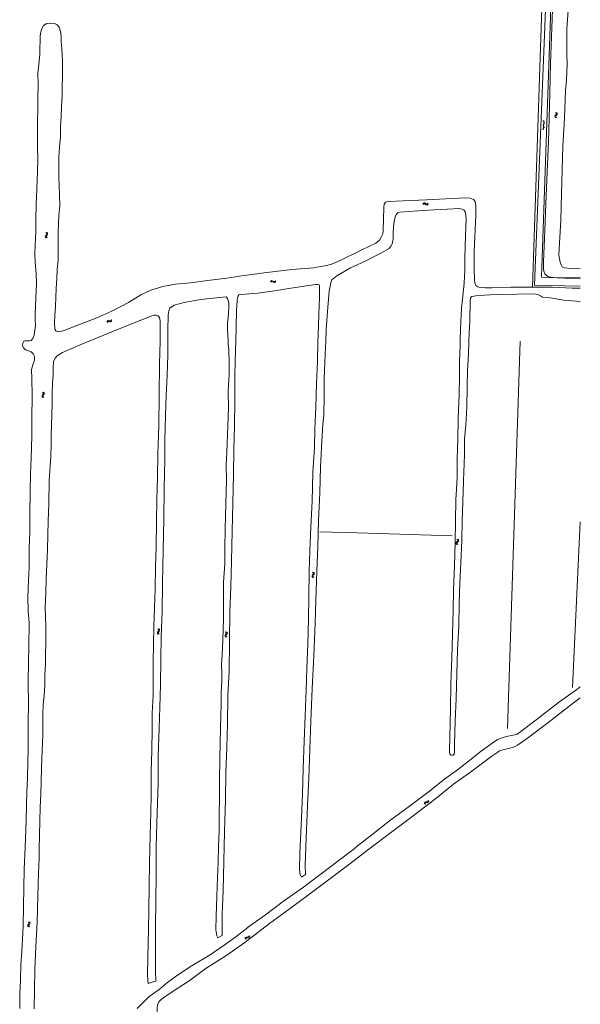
# Model space of a CAD drawing. Header units: metres. Extents: x 189705 to 199106, y 581686 to 588448.
# Tile 553 of 555: x 198839 to 199106, y 587684 to 588153. Entities that reach past the tile are written whole.
import ezdxf

# ---------------------------------------------------------------- set-up
doc = ezdxf.new("R2010")
doc.units = ezdxf.units.M
doc.layers.add('B-WA-OG-GBKN-G', color=7, linetype='Continuous', lineweight=18)

msp = doc.modelspace()

# ---------------------------------------------------------------- linework, layer by layer
at = {"layer": 'B-WA-OG-GBKN-G'}
for p, q in [((199094.275, 588107.138), (199094.375, 588107.461)), ((199094.394, 588106.833), (199094.275, 588107.138)), ((199094.375, 588107.461), (199094.629, 588107.779)), ((199094.668, 588106.532), (199094.394, 588106.833)), ((199094.865, 588108.727), (199094.591, 588109.03)), ((199094.629, 588107.779), (199094.883, 588108.099)), ((199094.776, 588107.155), (199094.872, 588107.467)), ((199094.892, 588106.848), (199094.776, 588107.155)), ((199094.983, 588108.412), (199094.865, 588108.727)), ((199094.872, 588107.467), (199095.126, 588107.795)), ((199094.883, 588108.099), (199094.983, 588108.412)), ((199095.165, 588106.545), (199094.892, 588106.848)), ((199095.362, 588108.741), (199095.087, 588109.044)), ((199095.126, 588107.795), (199095.382, 588108.112)), ((199095.482, 588108.426), (199095.362, 588108.741)), ((199095.382, 588108.112), (199095.482, 588108.426)), ((199088.532, 588103.095), (199089.032, 588103.073)), ((199088.62, 588105.093), (199089.12, 588105.071)), ((199088.935, 588100.875), (199089.128, 588105.271)), ((199088.988, 588102.074), (199089.487, 588102.052)), ((199089.076, 588104.072), (199089.575, 588104.05)), ((199088.444, 588101.097), (199088.944, 588101.075)), ((199031.358, 588065.524), (199031.631, 588065.826)), ((199031.419, 588065.031), (199031.695, 588065.332)), ((199031.631, 588065.826), (199031.924, 588065.974)), ((199031.695, 588065.332), (199031.989, 588065.477)), ((199031.924, 588065.974), (199032.255, 588065.905)), ((199031.989, 588065.477), (199032.309, 588065.411)), ((199032.255, 588065.905), (199032.596, 588065.683)), ((199032.309, 588065.411), (199032.659, 588065.19)), ((199032.596, 588065.683), (199032.939, 588065.46)), ((199032.659, 588065.19), (199033, 588064.965)), ((199032.939, 588065.46), (199033.26, 588065.391)), ((199033, 588064.965), (199033.322, 588064.896)), ((199033.26, 588065.391), (199033.563, 588065.539)), ((199033.322, 588064.896), (199033.624, 588065.046)), ((199033.563, 588065.539), (199033.838, 588065.841)), ((199033.624, 588065.046), (199033.899, 588065.348)), ((198851.17, 588049.904), (198851.267, 588050.228)), ((198851.267, 588050.228), (198851.519, 588050.548)), ((198851.747, 588051.498), (198851.47, 588051.799)), ((198851.519, 588050.548), (198851.77, 588050.87)), ((198851.67, 588049.926), (198851.763, 588050.238)), ((198851.868, 588051.184), (198851.747, 588051.498)), ((198851.763, 588050.238), (198852.015, 588050.568)), ((198851.77, 588050.87), (198851.868, 588051.184)), ((198852.243, 588051.516), (198851.966, 588051.817)), ((198852.015, 588050.568), (198852.269, 588050.887)), ((198852.366, 588051.202), (198852.243, 588051.516)), ((198852.269, 588050.887), (198852.366, 588051.202)), ((198851.291, 588049.6), (198851.17, 588049.904)), ((198851.567, 588049.301), (198851.291, 588049.6)), ((198851.789, 588049.619), (198851.67, 588049.926)), ((198852.064, 588049.319), (198851.789, 588049.619)), ((198958.631, 588028.384), (198958.878, 588028.708)), ((198958.732, 588027.898), (198958.982, 588028.22)), ((198958.878, 588028.708), (198959.158, 588028.878)), ((198958.982, 588028.22), (198959.263, 588028.388)), ((198959.158, 588028.878), (198959.494, 588028.837)), ((198959.263, 588028.388), (198959.587, 588028.349)), ((198959.494, 588028.837), (198959.852, 588028.643)), ((198959.587, 588028.349), (198959.955, 588028.157)), ((198959.852, 588028.643), (198960.211, 588028.449)), ((198959.955, 588028.157), (198960.313, 588027.961)), ((198960.211, 588028.449), (198960.537, 588028.406)), ((198960.313, 588027.961), (198960.639, 588027.918)), ((198960.537, 588028.406), (198960.827, 588028.578)), ((198960.639, 588027.918), (198960.928, 588028.092)), ((198960.827, 588028.578), (198961.076, 588028.902)), ((198960.928, 588028.092), (198961.177, 588028.416)), ((198880.541, 588009.175), (198880.691, 588009.554)), ((198880.691, 588009.554), (198880.914, 588009.794)), ((198880.77, 588008.735), (198880.923, 588009.112)), ((198880.914, 588009.794), (198881.249, 588009.845)), ((198880.923, 588009.112), (198881.149, 588009.351)), ((198881.149, 588009.351), (198881.471, 588009.402)), ((198881.249, 588009.845), (198881.646, 588009.756)), ((198881.471, 588009.402), (198881.877, 588009.316)), ((198881.646, 588009.756), (198882.044, 588009.667)), ((198881.877, 588009.316), (198882.274, 588009.225)), ((198882.044, 588009.667), (198882.37, 588009.715)), ((198882.274, 588009.225), (198882.6, 588009.273)), ((198882.37, 588009.715), (198882.601, 588009.959)), ((198882.6, 588009.273), (198882.831, 588009.519)), ((198882.601, 588009.959), (198882.754, 588010.338)), ((198882.831, 588009.519), (198882.983, 588009.898)), ((198850.118, 587975.332), (198849.84, 587975.632)), ((198850.24, 587975.018), (198850.118, 587975.332)), ((198850.614, 587975.351), (198850.336, 587975.651)), ((198850.738, 587975.037), (198850.614, 587975.351)), ((198849.546, 587973.736), (198849.642, 587974.061)), ((198849.667, 587973.432), (198849.546, 587973.736)), ((198849.642, 587974.061), (198849.893, 587974.381)), ((198849.945, 587973.134), (198849.667, 587973.432)), ((198849.893, 587974.381), (198850.143, 587974.704)), ((198850.046, 587973.759), (198850.138, 587974.072)), ((198850.166, 587973.453), (198850.046, 587973.759)), ((198850.138, 587974.072), (198850.389, 587974.402)), ((198850.143, 587974.704), (198850.24, 587975.018)), ((198850.442, 587973.153), (198850.166, 587973.453)), ((198850.389, 587974.402), (198850.642, 587974.723)), ((198850.642, 587974.723), (198850.738, 587975.037)), ((199047.774, 587905.23), (199047.507, 587905.54)), ((199047.884, 587904.912), (199047.774, 587905.23)), ((199047.776, 587904.601), (199047.884, 587904.912)), ((199048.27, 587905.231), (199048.004, 587905.541)), ((199048.382, 587904.913), (199048.27, 587905.231)), ((199048.274, 587904.602), (199048.382, 587904.913)), ((199047.143, 587903.656), (199047.251, 587903.977)), ((199047.253, 587903.348), (199047.143, 587903.656)), ((199047.251, 587903.977), (199047.513, 587904.288)), ((199047.52, 587903.04), (199047.253, 587903.348)), ((199047.513, 587904.288), (199047.776, 587904.601)), ((199047.643, 587903.661), (199047.747, 587903.97)), ((199047.752, 587903.351), (199047.643, 587903.661)), ((199047.747, 587903.97), (199048.01, 587904.291)), ((199048.016, 587903.041), (199047.752, 587903.351)), ((199048.01, 587904.291), (199048.274, 587904.602)), ((198978.473, 587888.236), (198978.373, 587887.923)), ((198978.373, 587887.923), (198978.493, 587887.607)), ((198978.73, 587888.554), (198978.473, 587888.236)), ((198978.493, 587887.607), (198978.767, 587887.304)), ((198978.692, 587889.803), (198978.964, 587889.5)), ((198978.984, 587888.881), (198978.73, 587888.554)), ((198978.972, 587888.249), (198978.872, 587887.936)), ((198978.872, 587887.936), (198978.99, 587887.621)), ((198978.964, 587889.5), (198979.08, 587889.193)), ((198979.226, 587888.569), (198978.972, 587888.249)), ((198979.08, 587889.193), (198978.984, 587888.881)), ((198978.99, 587887.621), (198979.264, 587887.317)), ((198979.189, 587889.816), (198979.463, 587889.515)), ((198979.481, 587888.886), (198979.226, 587888.569)), ((198979.463, 587889.515), (198979.581, 587889.21)), ((198979.581, 587889.21), (198979.481, 587888.886)), ((198904.904, 587862.775), (198905.185, 587862.48)), ((198905.185, 587862.48), (198905.31, 587862.177)), ((198905.4, 587862.803), (198905.683, 587862.51)), ((198905.683, 587862.51), (198905.81, 587862.208)), ((198904.731, 587861.203), (198904.64, 587860.887)), ((198904.64, 587860.887), (198904.769, 587860.575)), ((198904.978, 587861.528), (198904.731, 587861.203)), ((198904.769, 587860.575), (198905.052, 587860.28)), ((198905.223, 587861.862), (198904.978, 587861.528)), ((198905.229, 587861.23), (198905.138, 587860.914)), ((198905.138, 587860.914), (198905.265, 587860.602)), ((198905.31, 587862.177), (198905.223, 587861.862)), ((198905.474, 587861.557), (198905.229, 587861.23)), ((198905.265, 587860.602), (198905.548, 587860.307)), ((198905.719, 587861.882), (198905.474, 587861.557)), ((198905.81, 587862.208), (198905.719, 587861.882)), ((198936.937, 587859.857), (198936.838, 587859.543)), ((198936.838, 587859.543), (198936.959, 587859.228)), ((198937.192, 587860.175), (198936.937, 587859.857)), ((198936.959, 587859.228), (198937.235, 587858.926)), ((198937.15, 587861.424), (198937.423, 587861.122)), ((198937.445, 587860.503), (198937.192, 587860.175)), ((198937.436, 587859.872), (198937.337, 587859.558)), ((198937.337, 587859.558), (198937.456, 587859.243)), ((198937.423, 587861.122), (198937.54, 587860.815)), ((198937.689, 587860.192), (198937.436, 587859.872)), ((198937.54, 587860.815), (198937.445, 587860.503)), ((198937.456, 587859.243), (198937.731, 587858.941)), ((198937.646, 587861.439), (198937.922, 587861.139)), ((198937.942, 587860.511), (198937.689, 587860.192)), ((198937.922, 587861.139), (198938.041, 587860.834)), ((198938.041, 587860.834), (198937.942, 587860.511)), ((199032.074, 587779.46), (199032.107, 587779.866)), ((199032.107, 587779.866), (199032.25, 587780.161)), ((199032.25, 587780.161), (199032.556, 587780.308)), ((199032.422, 587779.106), (199032.458, 587779.512)), ((199032.458, 587779.512), (199032.604, 587779.806)), ((199032.556, 587780.308), (199032.961, 587780.338)), ((199032.604, 587779.806), (199032.897, 587779.948)), ((199032.897, 587779.948), (199033.311, 587779.985)), ((199032.961, 587780.338), (199033.368, 587780.369)), ((199033.311, 587779.985), (199033.718, 587780.013)), ((199033.368, 587780.369), (199033.666, 587780.51)), ((199033.666, 587780.51), (199033.816, 587780.811)), ((199033.718, 587780.013), (199034.015, 587780.154)), ((199033.816, 587780.811), (199033.851, 587781.218)), ((199034.015, 587780.154), (199034.164, 587780.456)), ((199034.164, 587780.456), (199034.199, 587780.864)), ((198842.756, 587721.315), (198842.857, 587721.638)), ((198842.857, 587721.638), (198843.113, 587721.955)), ((198843.354, 587722.902), (198843.081, 587723.206)), ((198843.113, 587721.955), (198843.369, 587722.273)), ((198843.256, 587721.33), (198843.354, 587721.641)), ((198843.47, 587722.586), (198843.354, 587722.902)), ((198843.354, 587721.641), (198843.61, 587721.968)), ((198843.369, 587722.273), (198843.47, 587722.586)), ((198843.85, 587722.913), (198843.577, 587723.217)), ((198843.61, 587721.968), (198843.867, 587722.284)), ((198843.969, 587722.597), (198843.85, 587722.913)), ((198843.867, 587722.284), (198843.969, 587722.597)), ((198842.873, 587721.009), (198842.756, 587721.315)), ((198843.146, 587720.707), (198842.873, 587721.009)), ((198843.371, 587721.022), (198843.256, 587721.33)), ((198843.642, 587720.718), (198843.371, 587721.022)), ((198946.476, 587715.062), (198946.548, 587715.463)), ((198946.548, 587715.463), (198946.718, 587715.743)), ((198946.718, 587715.743), (198947.036, 587715.86)), ((198946.788, 587714.676), (198946.863, 587715.077)), ((198946.863, 587715.077), (198947.036, 587715.356)), ((198947.036, 587715.86), (198947.442, 587715.851)), ((198947.036, 587715.356), (198947.342, 587715.469)), ((198947.342, 587715.469), (198947.757, 587715.467)), ((198947.442, 587715.851), (198947.851, 587715.844)), ((198947.757, 587715.467), (198948.165, 587715.456)), ((198947.851, 587715.844), (198948.16, 587715.955)), ((198948.16, 587715.955), (198948.339, 587716.241)), ((198948.165, 587715.456), (198948.474, 587715.568)), ((198948.339, 587716.241), (198948.412, 587716.643)), ((198948.474, 587715.568), (198948.651, 587715.855)), ((198948.651, 587715.855), (198948.725, 587716.257))]:
    msp.add_line(p, q, dxfattribs=at)
at = {"layer": 'B-WA-OG-GBKN-G', "flags": 128}
for points in [[(199106.475, 588026.207), (199084.585, 588026.715), (199091.973, 588209.914), (199094.108, 588209.892), (199087.985, 588030.484), (199106.475, 588029.802)], [(199083.732, 588025.683), (199089.527, 588201.877)], [(199106.475, 588030.154), (199093.671, 588030.436), (199091.333, 588030.711), (199090.142, 588031.417), (199089.546, 588032.184), (199089.115, 588033.396), (199088.893, 588034.845), (199088.834, 588036.655), (199088.868, 588037.877), (199089.328, 588049.03), (199089.966, 588065.385), (199090.642, 588080.693), (199091.267, 588095.291), (199091.616, 588106.251), (199091.914, 588118.401), (199092.225, 588132.36), (199092.689, 588145.155), (199092.982, 588153.763), (199093.407, 588162.738), (199093.38, 588167.455), (199093.421, 588171.643), (199093.689, 588179.407)], [(199100.953, 588162.265), (199100.096, 588148.807)], [(198848.595, 588140.427), (198848.74, 588142.402), (198848.762, 588145.396), (198849.013, 588147.559), (198849.709, 588149.403), (198850.37, 588150.54), (198851.937, 588151.498), (198853.733, 588151.702), (198855.637, 588151.498), (198856.904, 588150.765), (198857.76, 588149.659), (198858.372, 588147.731), (198858.684, 588145.325), (198858.801, 588142.868), (198858.953, 588141.014), (198859.107, 588139.367), (198859.324, 588133.792), (198859.461, 588130.234), (198859.375, 588126.125), (198859.299, 588121.336), (198859.198, 588116.93), (198858.875, 588112.058), (198858.707, 588107.114), (198858.495, 588102.565), (198858.352, 588097.303), (198857.952, 588092.717), (198857.699, 588087.618), (198857.616, 588082.79), (198857.631, 588078.24), (198857.823, 588074.059), (198857.878, 588069.62), (198858.054, 588064.7), (198857.672, 588059.873), (198857.479, 588056.245), (198857.344, 588051.521), (198857.388, 588047.496), (198857.3, 588043.083), (198857.374, 588038.592), (198856.879, 588034.2), (198856.682, 588029.917), (198856.378, 588025.123), (198856.26, 588021.041), (198856.023, 588016.55), (198855.676, 588012.184), (198855.555, 588008.73), (198855.662, 588005.71), (198856.202, 588004.871), (198857.133, 588004.464), (198859.118, 588004.804), (198860.456, 588005.277)], [(199100.096, 588148.807), (199099.987, 588136.921), (199100.262, 588131.877), (199100.043, 588128.304), (199099.869, 588124.628), (199099.4, 588119.531), (199099.272, 588115.046), (199099.085, 588110.51), (199098.771, 588103.499), (199098.186, 588092.909), (199097.87, 588081.858), (199097.492, 588070.297), (199097.145, 588057.663), (199096.519, 588046.692), (199096.28, 588041.212), (199096.479, 588039.213), (199096.798, 588037.686), (199097.3, 588036.422), (199097.804, 588035.52), (199098.86, 588034.956), (199101.935, 588034.586), (199106.475, 588034.421)], [(198841.142, 588000), (198841.558, 588000.119), (198842.498, 588000.14), (198843.709, 588000.108), (198844.398, 588000.351), (198845.16, 588001.248), (198845.875, 588002.851), (198846.244, 588005.215), (198846.43, 588007.424), (198846.348, 588010.289), (198846.403, 588013.367), (198846.541, 588016.347), (198846.615, 588020.605), (198846.961, 588027.311), (198846.889, 588032.243), (198846.384, 588037.444), (198846.226, 588041.89), (198846.336, 588045.564), (198846.482, 588048.798), (198846.637, 588052.459), (198846.724, 588058.064), (198846.8, 588065.225), (198847.071, 588072.476), (198847.477, 588080.854), (198847.663, 588086.802), (198847.415, 588092.61), (198847.449, 588098.022), (198847.466, 588103.919), (198847.634, 588111.261), (198847.678, 588115.992), (198847.807, 588122.226), (198847.68, 588127.709), (198848.013, 588131.959), (198848.492, 588136.876), (198848.595, 588140.427)], [(199000, 588042.432), (199002.212, 588043.502), (199008.873, 588046.739), (199010.725, 588048.148), (199011.668, 588049.906), (199012.272, 588051.13), (199012.407, 588052.919), (199012.565, 588057.979), (199012.652, 588063.99), (199012.888, 588065.365), (199013.515, 588066.246), (199014.81, 588066.541), (199021.994, 588066.911), (199033.044, 588067.389), (199042.309, 588067.855), (199048.518, 588068.264), (199051.582, 588068.313), (199053.953, 588068.122), (199055.532, 588067.555), (199056.236, 588066.568), (199056.629, 588064.439), (199056.6, 588062.235), (199056.539, 588059.876), (199056.253, 588053.214), (199055.791, 588042.649), (199055.769, 588034.007), (199055.956, 588029.254), (199056.172, 588027.753), (199056.557, 588026.497), (199057.509, 588025.857)], [(199048.453, 588063.232), (199046.041, 588063.101), (199036.646, 588062.649), (199028.996, 588062.115), (199020.305, 588061.555), (199019.384, 588061.161), (199018.616, 588060.423), (199018.136, 588059.269), (199017.5, 588056.106), (199017.207, 588052.068), (199017.151, 588048.636), (199016.761, 588046.487), (199016.185, 588045.495), (199015.303, 588044.222), (199011.247, 588041.884), (199004.073, 588038.295), (199000, 588036.446)], [(199049.199, 588000), (199049.352, 588005.957), (199049.847, 588015.714), (199050.418, 588021.657), (199051.126, 588027.611), (199051.435, 588033.95), (199051.421, 588039.347), (199051.649, 588050.612), (199051.965, 588058.017), (199051.78, 588060.126), (199051.519, 588061.614), (199050.834, 588062.563), (199050.138, 588062.923), (199048.453, 588063.232)], [(198860.456, 588005.277), (198867.495, 588007.904), (198875.716, 588011.089), (198882.849, 588014.37), (198890.912, 588018.464), (198896.722, 588022.062), (198901.599, 588024.375), (198907.221, 588026.042), (198913.286, 588027.182), (198920.446, 588027.824), (198928.501, 588028.892), (198937.849, 588030.087), (198946.008, 588031.271), (198956.845, 588032.708), (198968.795, 588034.253), (198979.149, 588035.027), (198982.72, 588035.539), (198985.316, 588036.044), (198987.285, 588036.606), (198988.664, 588036.958), (198993.528, 588039.303), (199000, 588042.432)], [(199000, 588036.446), (198996.824, 588035.004), (198990.34, 588031.178), (198987.882, 588029.178), (198987.388, 588027.889), (198986.604, 588023.803), (198985.948, 588016.077), (198985.273, 588005.507), (198985.036, 588000)], [(198981.253, 588000), (198981.319, 588002.878), (198981.698, 588012.765), (198981.963, 588021.05), (198982.018, 588026.201), (198981.849, 588026.932), (198981.048, 588027.074), (198980.24, 588026.969), (198970.483, 588025.654), (198960.537, 588024.056), (198952.656, 588022.838), (198946.681, 588022.479), (198944.869, 588022.253), (198943.53, 588022.023), (198943.007, 588021.309), (198942.761, 588019.333), (198942.411, 588014.649), (198942.181, 588006.629), (198942.061, 588000)], [(199106.475, 588018.989), (199104.644, 588019.002), (199098.539, 588019.484), (199092.122, 588020.635), (199088.434, 588021.042), (199087.449, 588021.663), (199086.18, 588022.234), (199084.068, 588022.52), (199076.369, 588022.419), (199066.407, 588022.204), (199057.568, 588021.71), (199055.737, 588021.471), (199054.656, 588021.284), (199054.135, 588020.668), (199053.982, 588019.169), (199053.824, 588009.468), (199053.461, 588003.769), (199053.269, 588000)], [(199057.509, 588025.857), (199058.735, 588025.57), (199061.152, 588025.443), (199064.177, 588025.467), (199073.383, 588025.687), (199082.885, 588025.673), (199083.732, 588025.683)], [(199083.732, 588025.683), (199088.438, 588025.744), (199093.266, 588025.703), (199102.597, 588025.321), (199106.475, 588025.229)], [(198938.186, 588020.419), (198937.486, 588021.076), (198935.882, 588021.036), (198925.235, 588019.856), (198917.391, 588018.502), (198912.689, 588017.184), (198910.527, 588015.816), (198910.091, 588014.481), (198909.871, 588012.55), (198909.72, 588004.852), (198909.675, 588000)], [(198938.368, 588000), (198938.236, 588002.682), (198938.109, 588005.733), (198938.104, 588008.7), (198938.359, 588011.051), (198938.627, 588013.241), (198938.79, 588016.193), (198938.706, 588018.14), (198938.425, 588019.499), (198938.186, 588020.419)], [(198906.006, 588000), (198906.059, 588001.743), (198906.039, 588006.287), (198906.04, 588008.226), (198905.972, 588009.63), (198905.596, 588011.261), (198905.032, 588012.015), (198904.021, 588012.468), (198903.051, 588012.41), (198901.995, 588012.101), (198892.83, 588008.455), (198883.655, 588004.826), (198872.069, 588000.058), (198871.935, 588000)], [(198844.758, 587954.769), (198844.829, 587963.355), (198844.851, 587973.945), (198844.693, 587982.196), (198844.669, 587986.435), (198845.284, 587988.771), (198845.956, 587990.945), (198845.991, 587992.65), (198845.44, 587993.91), (198844.46, 587994.848), (198843.199, 587995.354), (198841.75, 587995.951), (198840.911, 587996.59), (198840.346, 587997.708), (198840.399, 587999.043), (198840.935, 587999.941), (198841.142, 588000)], [(198871.935, 588000), (198859.422, 587994.569), (198856.847, 587993.008), (198855.857, 587991.943), (198855.141, 587990.094), (198854.965, 587987.327), (198854.881, 587983.718), (198854.615, 587979.843), (198854.487, 587975.12)], [(198900.207, 587693.688), (198899.968, 587697.355), (198900.045, 587706.585), (198900.42, 587719.426), (198900.525, 587728.978), (198900.661, 587740.005), (198900.837, 587751.405), (198901.193, 587764.402), (198901.566, 587775.258), (198901.73, 587783.841), (198901.756, 587794.913), (198902.006, 587804.898), (198902.098, 587815.188), (198902.163, 587822.711), (198902.643, 587831.22), (198902.671, 587838.899), (198902.636, 587846.908), (198902.775, 587855.568), (198902.974, 587863.75), (198903.219, 587872.908), (198903.586, 587881.903), (198903.69, 587892.134), (198904.115, 587902.131), (198904.299, 587913.641), (198904.381, 587924.448), (198904.649, 587935.066), (198904.865, 587946.473), (198905.351, 587959.611), (198905.589, 587974.198), (198905.681, 587989.238), (198906.006, 588000)], [(198909.675, 588000), (198909.614, 587993.309), (198909.321, 587983.867), (198908.806, 587973.923), (198908.539, 587964.494), (198908.194, 587953.011), (198908.173, 587943.483), (198907.885, 587930.092), (198907.807, 587915.187), (198907.477, 587900.401), (198907.049, 587884.496), (198906.881, 587871.492), (198906.456, 587858.859), (198906.331, 587848.401), (198906.187, 587836.076), (198905.854, 587825.484), (198905.473, 587815.293), (198905.084, 587802.239), (198904.966, 587789.028), (198904.514, 587775.212), (198904.155, 587759.055), (198904.008, 587745.391), (198903.919, 587733.602), (198903.825, 587720.19), (198903.693, 587707.748), (198903.785, 587699.623), (198903.951, 587694.832)], [(198933.499, 587715.452), (198933.041, 587716.476), (198932.576, 587719.285), (198932.666, 587725.683), (198933.07, 587735.35), (198933.274, 587744.249), (198933.595, 587751.28), (198933.838, 587759.293), (198934.18, 587766.595), (198934.152, 587774.532), (198934.234, 587782.56), (198934.315, 587790.49), (198934.4, 587800.825), (198934.595, 587808.38), (198934.75, 587815.696), (198934.867, 587821.364), (198935.068, 587826.908), (198935.107, 587832.59), (198935.365, 587837.985), (198935.366, 587841.838), (198935.31, 587845.917), (198935.555, 587850.466), (198935.916, 587857.651), (198936.133, 587867.397), (198936.174, 587876.963), (198936.27, 587885.165), (198936.796, 587893.79), (198936.854, 587901.262), (198937.022, 587910.465), (198937.282, 587922.628), (198937.579, 587933.634), (198937.493, 587940.867), (198937.866, 587947.044), (198938.232, 587959.536), (198938.585, 587968.492), (198938.492, 587975.461), (198938.642, 587979.39), (198938.91, 587983.576), (198938.921, 587989.717), (198938.762, 587995.652), (198938.434, 587998.647), (198938.368, 588000)], [(198942.061, 588000), (198941.98, 587995.487), (198941.681, 587984.184), (198941.686, 587971.948), (198941.451, 587959.552), (198941.213, 587948.714), (198941.05, 587936.473), (198940.721, 587922.727), (198940.408, 587909.31)], [(198973.487, 587744.492), (198972.982, 587745.316), (198972.697, 587746.197), (198972.547, 587748.751), (198972.693, 587755.744), (198973.246, 587769.185), (198973.873, 587783.944), (198974.276, 587796.254), (198974.677, 587809.347), (198975.129, 587821.289), (198975.61, 587833.69), (198975.959, 587843.777), (198976.391, 587855.706), (198976.739, 587867.539), (198976.872, 587878.145), (198977.072, 587890.128), (198977.393, 587900.009), (198977.944, 587911.329), (198978.593, 587923.658), (198978.89, 587937.559), (198979.675, 587949.072), (198979.837, 587958.275), (198980.323, 587968.601), (198980.608, 587979.794), (198981.031, 587990.353), (198981.253, 588000)], [(198985.036, 588000), (198984.764, 587993.682), (198984.268, 587981.882), (198984.221, 587974.262), (198984.121, 587964.644), (198983.659, 587960.42), (198983.118, 587952.396), (198982.483, 587940.107), (198982.17, 587927.705), (198981.554, 587914.549), (198981.149, 587901.889), (198980.783, 587890.296), (198980.344, 587876.55), (198979.887, 587865.643), (198979.279, 587849.901), (198978.499, 587834.439), (198977.879, 587818.801), (198977.352, 587805.405), (198976.932, 587791.666), (198976.219, 587778.394), (198975.601, 587762.983), (198975.117, 587750.155), (198975.351, 587745.733)], [(199049.914, 587905.144), (199049.45, 587894.334), (199049.033, 587884.602), (199048.623, 587874.903), (199048.482, 587864.058), (199047.912, 587852.769), (199047.489, 587841.247), (199047.162, 587829.673), (199046.795, 587818.765), (199046.497, 587807.623), (199046.445, 587803.816), (199046.349, 587803.113), (199045.777, 587802.619), (199045.208, 587802.552), (199044.537, 587802.705), (199044.166, 587803.302), (199044.048, 587803.975), (199044.046, 587804.577), (199044.165, 587811.401), (199044.509, 587824.579), (199044.689, 587836.555), (199045.126, 587849.04), (199045.488, 587860.11), (199045.838, 587871.387), (199046.011, 587881.372), (199046.377, 587893.049), (199046.7, 587904.081), (199046.964, 587914.104), (199047.145, 587924.283), (199047.64, 587934.874), (199047.78, 587943.864), (199047.948, 587953.113), (199048.167, 587963.111), (199048.686, 587974.457), (199048.762, 587983.538), (199048.881, 587990.428), (199049.147, 587997.95), (199049.199, 588000)], [(199053.269, 588000), (199053.236, 587999.35), (199053.172, 587993.921), (199052.638, 587985.993), (199052.5, 587978.309), (199052.257, 587968.466), (199051.842, 587960.028), (199051.24, 587953.322), (199051.168, 587945.825), (199050.803, 587933.404), (199050.455, 587923.381), (199050.159, 587914.327), (199049.914, 587905.144)], [(199071.691, 587815.337), (199077.804, 588000)], [(198854.487, 587975.12), (198854.429, 587970.259), (198854.292, 587964.965), (198854.162, 587959.975), (198854.052, 587954.986), (198853.906, 587950.527), (198853.754, 587944.981), (198853.047, 587933.539), (198852.853, 587922.315), (198852.494, 587914.319), (198852.421, 587907.651), (198852.301, 587900.717), (198851.985, 587893.46), (198851.626, 587886.767), (198851.409, 587879.873), (198851.128, 587873.147), (198851.223, 587868.888), (198851.379, 587864.027), (198851.422, 587859.827), (198851.434, 587855.887), (198851.33, 587850.787), (198851.234, 587846.043), (198851.02, 587840.898), (198850.994, 587836.006), (198850.626, 587831.075), (198850.163, 587826.8), (198850.035, 587822.057), (198850.023, 587817.229), (198850.003, 587812.245), (198849.653, 587804.736), (198849.308, 587796.721), (198849.186, 587789.56), (198848.976, 587783.994), (198848.743, 587777.747), (198848.618, 587771.131), (198848.453, 587764.32), (198848.265, 587758.074), (198848.189, 587753.298), (198847.985, 587746.377), (198847.65, 587735.472), (198847.282, 587723.218), (198846.714, 587711.225), (198846.244, 587700.391), (198846.02, 587690.93), (198845.868, 587681.631)], [(198838.949, 587681.842), (198839.101, 587688.744), (198839.271, 587695.289), (198839.555, 587702.688), (198839.931, 587708.96), (198840.37, 587714.862), (198840.538, 587721.128), (198840.787, 587730.427), (198840.97, 587739.389), (198841.087, 587748.228), (198841.485, 587755.018), (198841.776, 587762.515), (198842.004, 587771.594), (198842.19, 587778.741), (198842.404, 587784.936), (198842.731, 587791.869), (198842.917, 587798.997), (198842.94, 587806.035), (198843.005, 587812.191), (198843.073, 587819.216), (198843.118, 587826.52), (198843.066, 587837.862), (198843.217, 587846.993), (198843.302, 587854.653), (198843.443, 587865.637), (198843.019, 587871.388), (198842.871, 587877.986), (198843.146, 587885.93), (198843.405, 587892.254), (198843.485, 587901.47), (198843.739, 587909.155), (198843.775, 587917.353), (198843.876, 587928.253), (198844.152, 587936.554), (198844.464, 587944.193), (198844.758, 587954.769)], [(199102.764, 587834.938), (199106.475, 587913.86)], [(198940.408, 587909.31), (198940.039, 587895.344), (198939.783, 587882.813), (198939.3, 587871.123), (198938.992, 587856.64), (198938.861, 587842.582), (198938.315, 587830.919), (198938.131, 587817.67), (198937.761, 587806.341), (198937.366, 587794.192), (198937.219, 587781.505), (198936.685, 587766.125), (198936.334, 587752.049), (198936.003, 587737.993), (198935.532, 587727.021), (198935.563, 587716.678)], [(198982.196, 587909.074), (199000, 587908.601)], [(199000, 587908.601), (199045.368, 587907.154)], [(199000, 587759.178), (199006.956, 587764.692), (199015.45, 587771.245), (199024.968, 587778.321), (199033.844, 587784.89), (199041.612, 587791.196), (199047.822, 587795.593), (199053.711, 587800.232), (199059.093, 587804.545), (199063.745, 587807.931), (199066.895, 587810.055), (199070.095, 587811.138), (199071.947, 587811.629), (199073.825, 587812.036), (199075.184, 587812.227), (199076.194, 587812.479), (199079.969, 587815.342), (199087.468, 587821.029), (199095.982, 587827.679), (199104.817, 587833.984), (199106.475, 587835.26)], [(199106.475, 587829.968), (199102.395, 587826.894), (199091.015, 587818.047), (199080.574, 587810.299), (199076.449, 587807.387), (199074.555, 587806.431), (199072.871, 587805.919), (199070.922, 587805.474), (199069.511, 587805.167), (199067.949, 587804.609), (199067.066, 587804.079), (199064.195, 587802.076), (199054.748, 587795.032), (199045.952, 587788.765), (199037.585, 587781.985), (199026.649, 587773.665), (199017.09, 587766.505), (199004.842, 587757.335), (199000, 587753.509)], [(198894.947, 587681.821), (198900.759, 587687.52), (198905.572, 587690.899), (198908.83, 587693.688), (198913.781, 587697.403), (198920.742, 587701.93), (198929.81, 587707.374), (198936.539, 587711.955), (198942.126, 587715.988), (198947.832, 587720.408), (198947.735, 587720.409), (198956.232, 587726.522), (198964.907, 587732.984), (198974.443, 587739.749), (198982.864, 587746.031), (198990.798, 587752.013), (198998.525, 587758.009), (199000, 587759.178)], [(199000, 587753.509), (198996.49, 587750.736), (198985.613, 587742.616), (198976.802, 587736.045), (198968.141, 587729.668), (198958.226, 587722.317), (198946.399, 587713.331), (198937.383, 587706.988), (198927.995, 587700.998), (198920.231, 587695.325), (198911.282, 587689.441), (198906.613, 587686.287), (198905.311, 587684.971), (198904.726, 587683.527), (198904.501, 587681.977), (198904.574, 587679.379), (198904.815, 587677.774), (198905.116, 587675.561), (198905.486, 587673.917), (198906.916, 587669.531), (198908.983, 587664.707), (198912.321, 587657.748), (198915.695, 587650.317), (198919.938, 587640.488)], [(198975.351, 587745.733), (198973.487, 587744.492)], [(198935.563, 587716.678), (198933.499, 587715.452)], [(198903.951, 587694.832), (198902.242, 587694.353), (198900.207, 587693.688)]]:
    msp.add_lwpolyline(points, dxfattribs=at)

doc.saveas('drawing.dxf')
